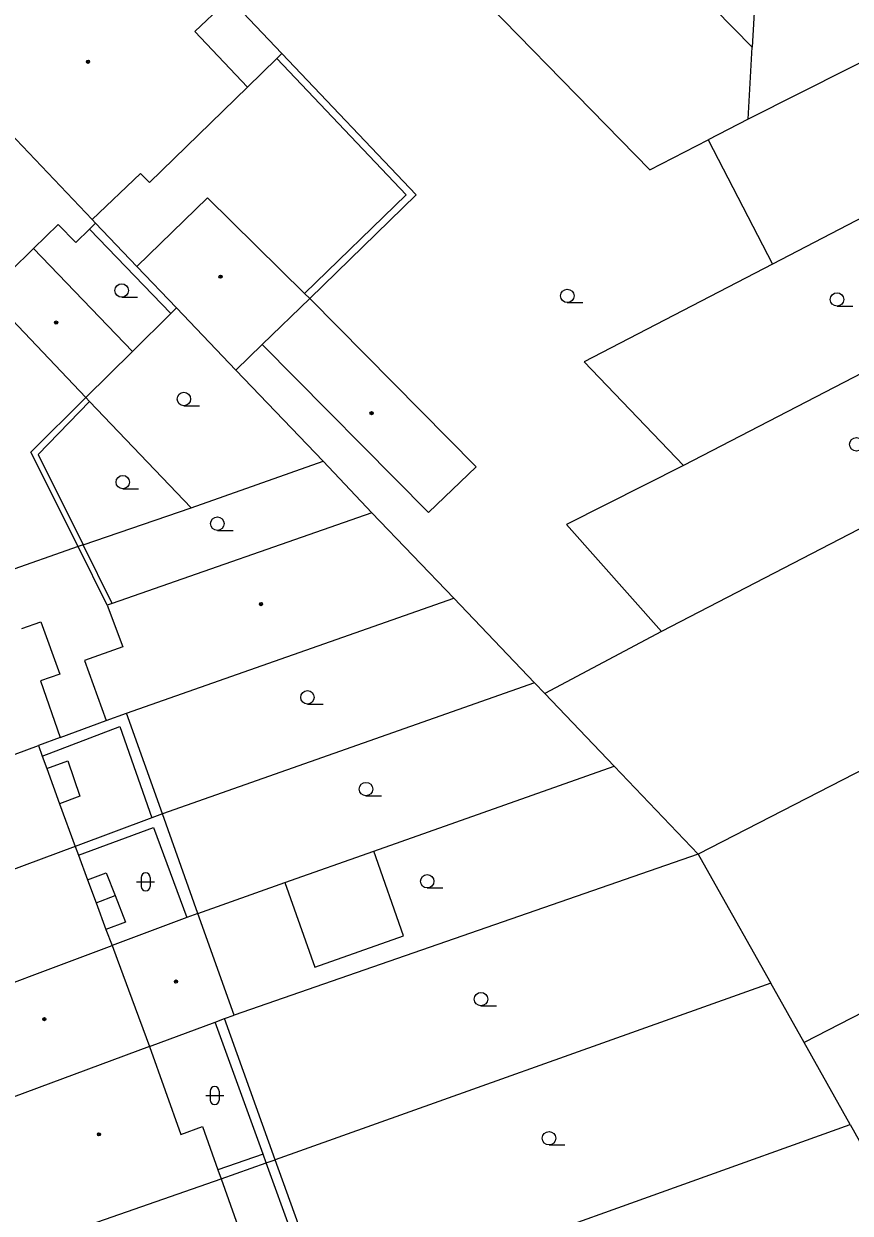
# Model space of a CAD drawing. Extents: x -596229 to -595156, y -1161237 to -1159376.
# Drawn here: x -596020.1 to -595973.9, y -1160707.1 to -1160640.7 of the extents above; entities that cross this region are included whole.
import ezdxf

# ---------------------------------------------------------------- set-up
doc = ezdxf.new("R2010")
doc.units = 0
for name, color, linetype in [('DOP - budovy nerozlisene - VP', 7, 'Continuous'), ('DOP - kresba z DSPS bez souradnic', 7, 'Continuous'), ('DOP - rozhrani ploch obecne', 7, 'Continuous'), ('Level 36', 7, 'Continuous'), ('Level 39', 7, 'Continuous'), ('TM - budovy zdene_ betonove - VP', 7, 'Continuous'), ('TM - letecke snimky - pomocna linie', 7, 'Continuous'), ('TM - rozhrani ploch obecne - VP', 7, 'Continuous')]:
    doc.layers.add(name, color=color, linetype=linetype)

msp = doc.modelspace()

# ---------------------------------------------------------------- linework, layer by layer
at = {"layer": 'DOP - budovy nerozlisene - VP'}
for points in [[(-596009.83, -1160650.44), (-596013.77, -1160654.27)], [(-596004.41, -1160655.77), (-596009.83, -1160650.44)], [(-596013.77, -1160654.27), (-596011.56, -1160656.58)], [(-596004.12, -1160656.05), (-596004.41, -1160655.77)], [(-596006.78, -1160658.62), (-596004.12, -1160656.05)], [(-595994.83, -1160665.46), (-596004.12, -1160656.05)], [(-596008.25, -1160660.05), (-596011.56, -1160656.58)], [(-596008.25, -1160660.05), (-596006.78, -1160658.62)], [(-596006.78, -1160658.62), (-595997.49, -1160668.01)], [(-595997.49, -1160668.01), (-595994.83, -1160665.46)], [(-596000.65, -1160668.02), (-596015.16, -1160673.09)], [(-595996.08, -1160672.8), (-596000.65, -1160668.02)], [(-596014.35, -1160679.22), (-595996.08, -1160672.8)], [(-596015.16, -1160673.09), (-596015.44, -1160673.19)], [(-596015.44, -1160673.19), (-596014.56, -1160675.51)], [(-596014.56, -1160675.51), (-596016.69, -1160676.28)], [(-596016.69, -1160676.28), (-596015.49, -1160679.62)], [(-596015.49, -1160679.62), (-596014.35, -1160679.22)]]:
    msp.add_lwpolyline(points, dxfattribs=at)
at = {"layer": 'DOP - kresba z DSPS bez souradnic'}
for points in [[(-596005.96, -1160642.65), (-595998.74, -1160650.26)], [(-595998.74, -1160650.26), (-596004.41, -1160655.77)], [(-596011.88, -1160656.9), (-596016.42, -1160652.19)], [(-596016.42, -1160661.8), (-596019.29, -1160664.76)], [(-596019.29, -1160664.76), (-596016.77, -1160669.81)], [(-596015.16, -1160673.09), (-596016.77, -1160669.81)], [(-596019.06, -1160681.61), (-596014.72, -1160679.95)], [(-596014.72, -1160679.95), (-596012.93, -1160685.05)], [(-596017.04, -1160687.14), (-596012.84, -1160685.6)], [(-596012.84, -1160685.6), (-596010.99, -1160690.62)], [(-596006.72, -1160703.84), (-596009.4, -1160696.46)], [(-596006.72, -1160703.84), (-596009.25, -1160704.71)], [(-596006.55, -1160704.33), (-596006.72, -1160703.84)], [(-596003.69, -1160712.22), (-596006.55, -1160704.33)]]:
    msp.add_lwpolyline(points, dxfattribs=at)
at = {"layer": 'DOP - rozhrani ploch obecne'}
for points in [[(-595979.42, -1160642.02), (-595990.96, -1160630.26)], [(-595997.4, -1160636.3), (-595985.14, -1160648.88)], [(-595979.19, -1160638.12), (-595979.42, -1160642.02)], [(-595968.37, -1160640.36), (-595979.64, -1160646.05)], [(-595998.17, -1160650.27), (-596005.68, -1160642.37)], [(-595979.64, -1160646.05), (-595979.42, -1160642.02)], [(-595979.64, -1160646.05), (-595981.88, -1160647.2)], [(-595985.14, -1160648.88), (-595981.88, -1160647.2)], [(-595981.88, -1160647.2), (-595978.29, -1160654.14)], [(-595966.14, -1160647.83), (-595978.29, -1160654.14)], [(-596004.12, -1160656.05), (-595998.17, -1160650.27)], [(-596016.08, -1160651.86), (-596013.77, -1160654.27)], [(-595978.29, -1160654.14), (-595988.8, -1160659.59)], [(-595962.73, -1160654.75), (-595983.25, -1160665.39)], [(-596011.88, -1160656.9), (-596014.01, -1160659.01)], [(-596011.56, -1160656.58), (-596011.88, -1160656.9)], [(-595988.8, -1160659.59), (-595983.25, -1160665.39)], [(-596003.38, -1160665.15), (-596008.25, -1160660.05)], [(-596019.69, -1160664.63), (-596016.62, -1160661.59)], [(-596016.62, -1160661.59), (-596016.42, -1160661.8)], [(-595959.35, -1160661.64), (-595984.48, -1160674.66)], [(-596016.42, -1160661.8), (-596010.75, -1160667.75)], [(-596017.06, -1160669.91), (-596019.69, -1160664.63)], [(-596010.75, -1160667.75), (-596003.38, -1160665.15)], [(-596000.65, -1160668.02), (-596003.38, -1160665.15)], [(-595983.25, -1160665.39), (-595989.79, -1160668.68)], [(-596016.77, -1160669.81), (-596010.75, -1160667.75)], [(-595989.79, -1160668.68), (-595984.48, -1160674.66)], [(-596017.06, -1160669.91), (-596021.27, -1160671.39)], [(-596016.77, -1160669.81), (-596017.06, -1160669.91)], [(-596015.44, -1160673.19), (-596017.06, -1160669.91)], [(-595953.52, -1160672.23), (-595982.43, -1160687.09)], [(-595991.58, -1160677.51), (-595996.08, -1160672.8)], [(-595984.48, -1160674.66), (-595991, -1160678.12)], [(-595991.58, -1160677.51), (-596012.35, -1160684.84)], [(-595991, -1160678.12), (-595991.58, -1160677.51)], [(-595987.12, -1160682.18), (-595991, -1160678.12)], [(-596018.05, -1160680.57), (-596015.49, -1160679.62)], [(-596012.35, -1160684.84), (-596014.35, -1160679.22)], [(-596000.55, -1160686.92), (-595987.12, -1160682.18)], [(-595982.43, -1160687.09), (-595987.12, -1160682.18)], [(-595948.06, -1160682.97), (-595976.52, -1160697.61)], [(-596012.35, -1160684.84), (-596012.93, -1160685.05)], [(-596010.37, -1160690.39), (-596012.35, -1160684.84)], [(-596012.93, -1160685.05), (-596017.22, -1160686.65)], [(-596005.51, -1160688.67), (-596000.55, -1160686.92)], [(-595982.43, -1160687.09), (-596008.34, -1160696.08)], [(-595982.43, -1160687.09), (-595981.67, -1160688.44)], [(-596010.37, -1160690.39), (-596005.51, -1160688.67)], [(-595981.67, -1160688.44), (-595978.38, -1160694.29)], [(-595978.38, -1160694.29), (-596006.05, -1160704.15)], [(-595976.52, -1160697.61), (-595978.38, -1160694.29)], [(-596006.05, -1160704.15), (-596008.88, -1160696.27)], [(-595973.95, -1160702.18), (-595976.52, -1160697.61)], [(-596002.59, -1160712.45), (-595973.95, -1160702.18)], [(-595973.95, -1160702.18), (-595972.55, -1160704.67)], [(-596006.55, -1160704.33), (-596006.05, -1160704.15)], [(-596003.2, -1160712.05), (-596006.05, -1160704.15)], [(-596009.07, -1160705.21), (-596006.55, -1160704.33)]]:
    msp.add_lwpolyline(points, dxfattribs=at)
at = {"layer": 'Level 36'}
for p, q in [((-596014.62, -1160655.985), (-596013.745, -1160655.985)), ((-595989.74, -1160656.285), (-595988.865, -1160656.285)), ((-595974.68, -1160656.485), (-595973.805, -1160656.485)), ((-596011.15, -1160662.045), (-596010.275, -1160662.045)), ((-596014.56, -1160666.685), (-596013.685, -1160666.685)), ((-596009.28, -1160669.005), (-596008.405, -1160669.005)), ((-596004.25, -1160678.705), (-596003.375, -1160678.705)), ((-596000.98, -1160683.825), (-596000.105, -1160683.825)), ((-596013.786, -1160688.636), (-596012.786, -1160688.636)), ((-596013.536, -1160688.386), (-596013.536, -1160688.886)), ((-596013.036, -1160688.386), (-596013.036, -1160688.886)), ((-595997.56, -1160688.975), (-595996.685, -1160688.975)), ((-595994.56, -1160695.555), (-595993.685, -1160695.555)), ((-596009.926, -1160700.566), (-596008.926, -1160700.566)), ((-596009.676, -1160700.316), (-596009.676, -1160700.816)), ((-596009.176, -1160700.316), (-596009.176, -1160700.816)), ((-595990.76, -1160703.325), (-595989.885, -1160703.325))]:
    msp.add_line(p, q, dxfattribs=at)
for centre in [(-596014.62, -1160655.61), (-595989.74, -1160655.91), (-595974.68, -1160656.11), (-596011.15, -1160661.67), (-595973.6, -1160664.2), (-596014.56, -1160666.31), (-596009.28, -1160668.63), (-596004.25, -1160678.33), (-596000.98, -1160683.45), (-595997.56, -1160688.6), (-595994.56, -1160695.18), (-595990.76, -1160702.95)]:
    msp.add_circle(centre, 0.375, dxfattribs=at)
for centre, start, end in [((-596013.286, -1160688.386), 0, 180), ((-596013.286, -1160688.886), 180, 0), ((-596009.426, -1160700.316), 0, 180), ((-596009.426, -1160700.816), 180, 0)]:
    msp.add_arc(centre, 0.25, start, end, dxfattribs=at)
at = {"layer": 'Level 39'}
for centre, radius in [((-596016.5, -1160642.84), 0.09), ((-596016.5, -1160642.84), 0.0398), ((-596009.1, -1160654.84), 0.09), ((-596009.1, -1160654.84), 0.0398), ((-596018.28, -1160657.4), 0.09), ((-596018.28, -1160657.4), 0.0398), ((-596000.67, -1160662.46), 0.09), ((-596000.67, -1160662.46), 0.0398), ((-596006.84, -1160673.12), 0.09), ((-596006.84, -1160673.12), 0.0398), ((-596011.59, -1160694.2), 0.09), ((-596011.59, -1160694.2), 0.0398), ((-596018.94, -1160696.3), 0.09), ((-596018.94, -1160696.3), 0.0398), ((-596015.89, -1160702.73), 0.09), ((-596015.89, -1160702.73), 0.0398)]:
    msp.add_circle(centre, radius, dxfattribs=at)
at = {"layer": 'TM - budovy zdene_ betonove - VP'}
for points in [[(-596008.88, -1160639.58), (-596010.54, -1160641.15)], [(-596010.54, -1160641.15), (-596007.6, -1160644.26)], [(-596024.42, -1160643.08), (-596016.27, -1160651.65)], [(-596007.6, -1160644.26), (-596013.06, -1160649.58)], [(-596013.58, -1160649.08), (-596016.27, -1160651.65)], [(-596013.06, -1160649.58), (-596013.58, -1160649.08)], [(-596016.27, -1160651.65), (-596016.08, -1160651.86)], [(-596018.16, -1160651.93), (-596019.54, -1160653.27)], [(-596017.19, -1160652.93), (-596018.16, -1160651.93)], [(-596016.42, -1160652.19), (-596017.19, -1160652.93)], [(-596016.08, -1160651.86), (-596016.42, -1160652.19)], [(-596019.54, -1160653.27), (-596022.13, -1160655.79)], [(-596014.01, -1160659.01), (-596019.54, -1160653.27)], [(-596016.62, -1160661.59), (-596022.13, -1160655.79)], [(-596014.01, -1160659.01), (-596016.62, -1160661.59)], [(-596020.19, -1160674.48), (-596019.13, -1160674.11)], [(-596019.13, -1160674.11), (-596018.08, -1160677.03)], [(-596018.08, -1160677.03), (-596019.16, -1160677.41)], [(-596019.16, -1160677.41), (-596018.05, -1160680.57)], [(-596028.76, -1160684.54), (-596019.27, -1160681.02)], [(-596018.05, -1160680.57), (-596019.27, -1160681.02)], [(-596019.27, -1160681.02), (-596019.06, -1160681.61)], [(-596019.06, -1160681.61), (-596018.81, -1160682.31)], [(-596018.81, -1160682.31), (-596018.09, -1160684.27)], [(-596018.09, -1160684.27), (-596017.22, -1160686.65)], [(-596017.22, -1160686.65), (-596026.73, -1160690.19)], [(-596017.22, -1160686.65), (-596017.04, -1160687.14)], [(-596017.04, -1160687.14), (-596016.53, -1160688.52)], [(-596016.53, -1160688.52), (-596016.05, -1160689.81)], [(-596016.05, -1160689.81), (-596015.5, -1160691.3)], [(-596010.99, -1160690.62), (-596015.16, -1160692.19)], [(-596010.37, -1160690.39), (-596010.99, -1160690.62)], [(-596008.34, -1160696.08), (-596010.37, -1160690.39)], [(-596015.5, -1160691.3), (-596015.16, -1160692.19)], [(-596024.79, -1160695.79), (-596015.16, -1160692.19)], [(-596015.16, -1160692.19), (-596014.88, -1160692.95)], [(-596014.88, -1160692.95), (-596014.06, -1160695.16)], [(-596014.06, -1160695.16), (-596013.07, -1160697.82)], [(-596009.4, -1160696.46), (-596008.88, -1160696.27)], [(-596008.88, -1160696.27), (-596008.34, -1160696.08)], [(-596013.07, -1160697.82), (-596009.4, -1160696.46)], [(-596013.07, -1160697.82), (-596022.81, -1160701.44)], [(-596013.07, -1160697.82), (-596011.32, -1160702.74)], [(-596011.32, -1160702.74), (-596010.1, -1160702.3)], [(-596010.1, -1160702.3), (-596009.25, -1160704.71)], [(-596009.25, -1160704.71), (-596009.07, -1160705.21)], [(-596020.01, -1160709.04), (-596009.07, -1160705.21)], [(-596009.07, -1160705.21), (-596008.14, -1160707.84)]]:
    msp.add_lwpolyline(points, dxfattribs=at)
at = {"layer": 'TM - letecke snimky - pomocna linie'}
for points in [[(-596005.68, -1160642.37), (-596008.59, -1160639.3)], [(-596005.96, -1160642.65), (-596005.68, -1160642.37)], [(-596007.6, -1160644.26), (-596005.96, -1160642.65)], [(-596005.51, -1160688.67), (-596003.84, -1160693.39), (-595998.89, -1160691.64), (-596000.55, -1160686.92)]]:
    msp.add_lwpolyline(points, dxfattribs=at)
at = {"layer": 'TM - rozhrani ploch obecne - VP'}
for points in [[(-596018.81, -1160682.31), (-596017.63, -1160681.88), (-596016.95, -1160683.85), (-596018.09, -1160684.27)], [(-596016.53, -1160688.52), (-596015.49, -1160688.13), (-596014.99, -1160689.39)], [(-596016.05, -1160689.81), (-596014.99, -1160689.39)], [(-596014.99, -1160689.39), (-596014.4, -1160690.89), (-596015.5, -1160691.3)]]:
    msp.add_lwpolyline(points, dxfattribs=at)

doc.saveas('drawing.dxf')
